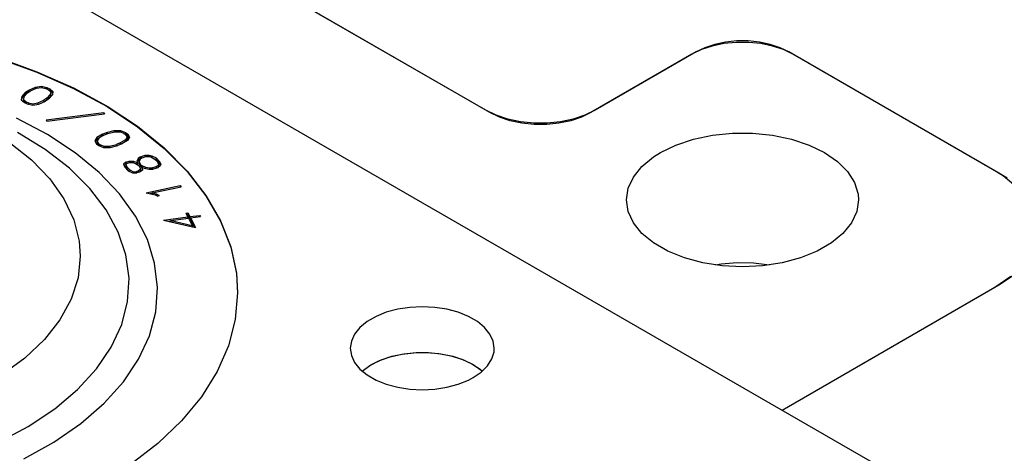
# Model space of a CAD drawing. Header units: inches. Extents: x 3 to 351, y 4 to 271.
# Tile 276 of 530: x 78.612 to 80.336, y 266.479 to 267.238. Entities that reach past the tile are written whole.
import ezdxf

# ---------------------------------------------------------------- set-up
doc = ezdxf.new("R2010")
doc.units = ezdxf.units.IN
doc.header["$LTSCALE"] = 0.5
doc.header["$MEASUREMENT"] = 0
doc.layers.add('DSS', color=7, linetype='Continuous')

msp = doc.modelspace()

# ---------------------------------------------------------------- linework, layer by layer
at = {"layer": 'DSS', "color": 30, "linetype": 'Continuous'}
for p, q in [((77.5758, 267.9231), (98.347, 255.931)), ((78.5739, 267.1718), (78.6425, 267.1471)), ((78.5739, 267.1711), (78.6425, 267.1464)), ((78.6425, 267.1471), (78.7065, 267.1187)), ((78.6425, 267.1464), (78.7065, 267.118)), ((78.6282, 267.1149), (78.6397, 267.1201)), ((78.6397, 267.1201), (78.6505, 267.1217)), ((78.6397, 267.1201), (78.6397, 267.1172)), ((78.6417, 267.1181), (78.6504, 267.1195)), ((78.6504, 267.1195), (78.658, 267.1178)), ((78.6505, 267.1217), (78.6599, 267.1197)), ((78.6505, 267.1217), (78.6505, 267.1195)), ((78.6599, 267.1197), (78.6649, 267.1174)), ((78.6599, 267.1197), (78.6599, 267.117)), ((78.6159, 267.1039), (78.6151, 267.0978)), ((78.6227, 267.1112), (78.6159, 267.1039)), ((78.6227, 267.108), (78.6159, 267.1007)), ((78.6159, 267.1039), (78.6159, 267.1007)), ((78.6198, 267.1033), (78.6191, 267.0983)), ((78.6261, 267.11), (78.6198, 267.1033)), ((78.6227, 267.1112), (78.6282, 267.1149)), ((78.6282, 267.1117), (78.6227, 267.108)), ((78.6227, 267.1112), (78.6227, 267.108)), ((78.6261, 267.11), (78.6311, 267.1134)), ((78.6282, 267.1149), (78.6282, 267.1117)), ((78.6294, 267.1122), (78.6282, 267.1117)), ((78.6311, 267.1134), (78.6417, 267.1181)), ((78.658, 267.1178), (78.662, 267.116)), ((78.6658, 267.1072), (78.6595, 267.1006)), ((78.6658, 267.104), (78.6595, 267.0973)), ((78.662, 267.116), (78.6665, 267.1123)), ((78.6696, 267.1066), (78.6628, 267.0993)), ((78.6649, 267.1142), (78.6633, 267.115)), ((78.6649, 267.1174), (78.6705, 267.1127)), ((78.6649, 267.1174), (78.6649, 267.1142)), ((78.6701, 267.1099), (78.6649, 267.1142)), ((78.6665, 267.1123), (78.6658, 267.1072)), ((78.6665, 267.109), (78.6658, 267.104)), ((78.6658, 267.1072), (78.6658, 267.104)), ((78.6665, 267.1123), (78.6665, 267.109)), ((78.6705, 267.1127), (78.6696, 267.1066)), ((78.7065, 267.1187), (78.7654, 267.0867)), ((78.7065, 267.118), (78.7654, 267.086)), ((78.6151, 267.0978), (78.6206, 267.0931)), ((78.6159, 267.1007), (78.6154, 267.0975)), ((78.6191, 267.0983), (78.6235, 267.0945)), ((78.6191, 267.0983), (78.6191, 267.0951)), ((78.6223, 267.0923), (78.6191, 267.0951)), ((78.6206, 267.0931), (78.6256, 267.0908)), ((78.6235, 267.0945), (78.6275, 267.0927)), ((78.6235, 267.0945), (78.6235, 267.0918)), ((78.6256, 267.0908), (78.635, 267.0888)), ((78.6275, 267.0927), (78.6351, 267.091)), ((78.6275, 267.0927), (78.6275, 267.0904)), ((78.635, 267.0888), (78.6458, 267.0905)), ((78.6351, 267.091), (78.6438, 267.0924)), ((78.6351, 267.091), (78.6351, 267.0888)), ((78.6438, 267.0924), (78.6545, 267.0971)), ((78.6438, 267.0924), (78.6438, 267.0902)), ((78.6458, 267.0905), (78.6573, 267.0956)), ((78.6595, 267.1006), (78.6545, 267.0971)), ((78.6545, 267.0971), (78.6545, 267.0943)), ((78.6595, 267.0973), (78.6561, 267.095)), ((78.6628, 267.0993), (78.6573, 267.0956)), ((78.6595, 267.1006), (78.6595, 267.0973)), ((78.7654, 267.0867), (78.8184, 267.0515)), ((78.7654, 267.086), (78.8184, 267.0508)), ((78.6584, 267.0627), (78.7594, 267.0754)), ((78.6595, 267.0606), (78.7605, 267.0733)), ((78.7594, 267.0754), (78.7605, 267.0733)), ((78.7594, 267.0754), (78.7594, 267.0732)), ((78.6584, 267.0627), (78.6595, 267.0606)), ((78.8184, 267.0515), (78.8653, 267.0135)), ((78.8184, 267.0508), (78.8653, 267.0128)), ((78.7571, 267.0379), (78.7472, 267.0318)), ((78.7571, 267.0347), (78.7472, 267.0286)), ((78.7598, 267.0362), (78.7507, 267.0306)), ((78.7571, 267.0379), (78.7642, 267.0407)), ((78.7571, 267.0379), (78.7571, 267.0347)), ((78.7576, 267.0349), (78.7571, 267.0347)), ((78.7598, 267.0362), (78.7663, 267.0388)), ((78.7642, 267.0407), (78.7777, 267.0441)), ((78.7642, 267.0407), (78.7642, 267.0379)), ((78.7663, 267.0388), (78.7788, 267.0419)), ((78.7777, 267.0441), (78.789, 267.0441)), ((78.7777, 267.0441), (78.7777, 267.0416)), ((78.7788, 267.0419), (78.788, 267.042)), ((78.788, 267.042), (78.7947, 267.0393)), ((78.789, 267.0441), (78.7974, 267.0409)), ((78.789, 267.0441), (78.789, 267.0415)), ((78.7947, 267.0393), (78.7977, 267.037)), ((78.7974, 267.0376), (78.7963, 267.038)), ((78.7974, 267.0409), (78.8013, 267.0379)), ((78.7974, 267.0409), (78.7974, 267.0376)), ((78.8013, 267.0347), (78.7974, 267.0376)), ((78.7977, 267.037), (78.8004, 267.0327)), ((78.8013, 267.0379), (78.8046, 267.0326)), ((78.8013, 267.0379), (78.8013, 267.0347)), ((78.8036, 267.031), (78.8013, 267.0347)), ((78.7472, 267.0318), (78.7436, 267.026)), ((78.7436, 267.026), (78.7469, 267.0206)), ((78.7472, 267.0286), (78.7446, 267.0244)), ((78.7469, 267.0206), (78.7508, 267.0178)), ((78.7472, 267.0318), (78.7472, 267.0286)), ((78.7507, 267.0306), (78.7477, 267.0259)), ((78.7477, 267.0259), (78.7504, 267.0216)), ((78.7477, 267.0259), (78.7477, 267.0227)), ((78.7504, 267.0184), (78.7477, 267.0227)), ((78.7504, 267.0216), (78.7535, 267.0193)), ((78.7504, 267.0216), (78.7504, 267.0184)), ((78.7518, 267.0174), (78.7504, 267.0184)), ((78.7508, 267.0178), (78.7592, 267.0144)), ((78.7535, 267.0193), (78.7602, 267.0166)), ((78.7535, 267.0193), (78.7535, 267.0167)), ((78.7602, 267.0166), (78.7694, 267.0167)), ((78.7602, 267.0166), (78.7602, 267.0144)), ((78.7694, 267.0167), (78.782, 267.0198)), ((78.7694, 267.0167), (78.7694, 267.0145)), ((78.7704, 267.0145), (78.7841, 267.0179)), ((78.7884, 267.0224), (78.782, 267.0198)), ((78.782, 267.0198), (78.782, 267.0173)), ((78.7911, 267.0207), (78.7841, 267.0179)), ((78.7975, 267.0279), (78.7884, 267.0224)), ((78.7884, 267.0224), (78.7884, 267.0196)), ((78.7975, 267.0247), (78.7905, 267.0204)), ((78.801, 267.0267), (78.7911, 267.0207)), ((78.8004, 267.0327), (78.7975, 267.0279)), ((78.8004, 267.0295), (78.7975, 267.0247)), ((78.7975, 267.0279), (78.7975, 267.0247)), ((78.8004, 267.0327), (78.8004, 267.0295)), ((78.8046, 267.0326), (78.801, 267.0267)), ((78.7592, 267.0144), (78.7704, 267.0145)), ((78.8236, 266.9982), (78.8317, 267.0007)), ((78.8317, 267.0007), (78.8388, 267.0007)), ((78.8317, 267.0007), (78.8317, 266.9981)), ((78.8388, 267.0007), (78.8435, 266.9999)), ((78.8388, 267.0007), (78.8388, 266.9985)), ((78.8435, 266.9999), (78.851, 266.9961)), ((78.8435, 266.9999), (78.8435, 266.997)), ((78.8653, 267.0135), (78.9053, 266.973)), ((78.8653, 267.0128), (78.9053, 266.9723)), ((78.798, 266.9888), (78.7939, 266.9853)), ((78.7939, 266.9853), (78.7961, 266.9797)), ((78.798, 266.9855), (78.7949, 266.9828)), ((78.798, 266.9888), (78.8037, 266.9904)), ((78.798, 266.9888), (78.798, 266.9855)), ((78.7996, 266.986), (78.798, 266.9855)), ((78.8009, 266.987), (78.7981, 266.9847)), ((78.7981, 266.9847), (78.7998, 266.9804)), ((78.7981, 266.9847), (78.7981, 266.9815)), ((78.8009, 266.987), (78.8049, 266.9883)), ((78.8037, 266.9904), (78.8112, 266.9905)), ((78.8037, 266.9904), (78.8037, 266.9879)), ((78.8049, 266.9883), (78.8102, 266.9883)), ((78.8102, 266.9883), (78.8149, 266.9865)), ((78.8112, 266.9905), (78.8173, 266.9881)), ((78.8112, 266.9905), (78.8112, 266.9879)), ((78.8149, 266.9865), (78.8206, 266.9831)), ((78.8173, 266.9881), (78.8187, 266.9873)), ((78.8173, 266.9881), (78.8173, 266.985)), ((78.8197, 266.995), (78.8175, 266.9903)), ((78.8175, 266.9903), (78.8187, 266.9873)), ((78.8197, 266.9918), (78.8182, 266.9885)), ((78.8187, 266.9873), (78.8187, 266.9842)), ((78.8236, 266.9982), (78.8197, 266.995)), ((78.8236, 266.995), (78.8197, 266.9918)), ((78.8197, 266.995), (78.8197, 266.9918)), ((78.8206, 266.9831), (78.823, 266.9787)), ((78.8234, 266.994), (78.8216, 266.9901)), ((78.8216, 266.9901), (78.8234, 266.9854)), ((78.8216, 266.9901), (78.8216, 266.9869)), ((78.8234, 266.9822), (78.8216, 266.9869)), ((78.8264, 266.9965), (78.8234, 266.994)), ((78.8234, 266.9854), (78.8241, 266.9841)), ((78.8234, 266.9854), (78.8234, 266.9822)), ((78.8241, 266.9809), (78.8234, 266.9822)), ((78.8236, 266.9982), (78.8236, 266.995)), ((78.8252, 266.9955), (78.8236, 266.995)), ((78.8241, 266.9841), (78.8258, 266.9831)), ((78.8241, 266.9841), (78.8241, 266.9809)), ((78.8258, 266.9831), (78.8322, 266.9798)), ((78.8258, 266.9831), (78.8258, 266.9799)), ((78.8264, 266.9965), (78.8329, 266.9985)), ((78.8329, 266.9985), (78.8385, 266.9985)), ((78.8385, 266.9985), (78.8417, 266.998)), ((78.8417, 266.998), (78.8479, 266.9948)), ((78.8479, 266.9948), (78.8535, 266.9894)), ((78.851, 266.9929), (78.8486, 266.9941)), ((78.851, 266.9961), (78.8572, 266.9901)), ((78.851, 266.9961), (78.851, 266.9929)), ((78.8572, 266.9869), (78.851, 266.9929)), ((78.8544, 266.9831), (78.8514, 266.9806)), ((78.8535, 266.9894), (78.8552, 266.9849)), ((78.8581, 266.9821), (78.8542, 266.9789)), ((78.8552, 266.9849), (78.8544, 266.9831)), ((78.8544, 266.9831), (78.8544, 266.9799)), ((78.8552, 266.9816), (78.8544, 266.9799)), ((78.8552, 266.9849), (78.8552, 266.9816)), ((78.8572, 266.9901), (78.8592, 266.9847)), ((78.8572, 266.9901), (78.8572, 266.9869)), ((78.8586, 266.9832), (78.8572, 266.9869)), ((78.8592, 266.9847), (78.8581, 266.9821)), ((78.7961, 266.9797), (78.8023, 266.9737)), ((78.7998, 266.9771), (78.7981, 266.9815)), ((78.7998, 266.9804), (78.8053, 266.975)), ((78.7998, 266.9804), (78.7998, 266.9771)), ((78.8046, 266.9725), (78.7998, 266.9771)), ((78.8023, 266.9737), (78.81, 266.9697)), ((78.8053, 266.975), (78.8113, 266.9719)), ((78.8053, 266.975), (78.8053, 266.9721)), ((78.81, 266.9697), (78.8176, 266.9698)), ((78.8113, 266.9719), (78.8164, 266.972)), ((78.8113, 266.9719), (78.8113, 266.9697)), ((78.8205, 266.9732), (78.8164, 266.972)), ((78.8164, 266.972), (78.8164, 266.9698)), ((78.8233, 266.9715), (78.8176, 266.9698)), ((78.8233, 266.9756), (78.8205, 266.9732)), ((78.8205, 266.9732), (78.8205, 266.9706)), ((78.8233, 266.9724), (78.8217, 266.971)), ((78.823, 266.9787), (78.8233, 266.9756)), ((78.8233, 266.9756), (78.8233, 266.9724)), ((78.8273, 266.9749), (78.8233, 266.9715)), ((78.8258, 266.9799), (78.8241, 266.9809)), ((78.8263, 266.9796), (78.8258, 266.9799)), ((78.8263, 266.9799), (78.8303, 266.9779)), ((78.8263, 266.9799), (78.8269, 266.9789)), ((78.8263, 266.9799), (78.8263, 266.9767)), ((78.8269, 266.9757), (78.8263, 266.9767)), ((78.8269, 266.9789), (78.8273, 266.9749)), ((78.8269, 266.9789), (78.8269, 266.9757)), ((78.827, 266.9746), (78.8269, 266.9757)), ((78.8303, 266.9779), (78.8389, 266.9764)), ((78.8322, 266.9798), (78.8392, 266.9786)), ((78.8322, 266.9798), (78.8322, 266.9776)), ((78.8389, 266.9764), (78.8461, 266.9765)), ((78.8392, 266.9786), (78.8448, 266.9787)), ((78.8392, 266.9786), (78.8392, 266.9764)), ((78.8514, 266.9806), (78.8448, 266.9787)), ((78.8448, 266.9787), (78.8448, 266.9765)), ((78.8542, 266.9789), (78.8461, 266.9765)), ((78.8514, 266.9806), (78.8514, 266.9781)), ((78.8544, 266.9799), (78.8527, 266.9784)), ((78.9053, 266.973), (78.9383, 266.9304)), ((78.9053, 266.9723), (78.9383, 266.9297)), ((78.8338, 266.9352), (78.8931, 266.9477)), ((78.8931, 266.9477), (78.8947, 266.9457)), ((78.8931, 266.9477), (78.8931, 266.9453)), ((78.8338, 266.9352), (78.8493, 266.9313)), ((78.8441, 266.9341), (78.8408, 266.9334)), ((78.8441, 266.9349), (78.8947, 266.9457)), ((78.8441, 266.9349), (78.8513, 266.9331)), ((78.8441, 266.9349), (78.8441, 266.9326)), ((78.8493, 266.9313), (78.8539, 266.9289)), ((78.8513, 266.9331), (78.8564, 266.9305)), ((78.8513, 266.9331), (78.8513, 266.9303)), ((78.8564, 266.9305), (78.8539, 266.9289)), ((78.9383, 266.9304), (78.9638, 266.8861)), ((78.9383, 266.9297), (78.9638, 266.8854)), ((78.903, 266.8995), (78.9068, 266.9)), ((78.903, 266.8995), (78.9065, 266.8927)), ((78.9068, 266.8968), (78.9046, 266.8965)), ((78.9068, 266.9), (78.9103, 266.8932)), ((78.9068, 266.9), (78.9068, 266.8968)), ((78.9103, 266.89), (78.9068, 266.8968)), ((78.9103, 266.8932), (78.9276, 266.8955)), ((78.9276, 266.8955), (78.9287, 266.8933)), ((78.9276, 266.8955), (78.9276, 266.8932)), ((78.8642, 266.8871), (78.9065, 266.8927)), ((78.8642, 266.8871), (78.9202, 266.8742)), ((78.8771, 266.8856), (78.8731, 266.885)), ((78.8771, 266.8865), (78.9077, 266.8905)), ((78.8771, 266.8865), (78.9142, 266.8779)), ((78.8771, 266.8865), (78.8771, 266.8841)), ((78.9065, 266.8927), (78.9065, 266.8904)), ((78.9077, 266.8905), (78.9142, 266.8779)), ((78.9103, 266.8932), (78.9103, 266.89)), ((78.9115, 266.8901), (78.9103, 266.89)), ((78.9115, 266.891), (78.9287, 266.8933)), ((78.9115, 266.891), (78.9202, 266.8742)), ((78.9115, 266.891), (78.9115, 266.8878)), ((78.9183, 266.8746), (78.9115, 266.8878)), ((78.9638, 266.8861), (78.9816, 266.8406)), ((78.9638, 266.8854), (78.9816, 266.8399)), ((78.9142, 266.8779), (78.9142, 266.8756)), ((78.9816, 266.8406), (78.9915, 266.7943)), ((78.9816, 266.8399), (78.9915, 266.7936)), ((78.9915, 266.7943), (78.9937, 266.7596)), ((78.9915, 266.7936), (78.9937, 266.7589)), ((78.9937, 266.7596), (78.9897, 266.713)), ((79.254, 266.7257), (79.236, 266.7184)), ((79.2739, 266.731), (79.254, 266.7257)), ((79.2951, 266.7343), (79.2739, 266.731)), ((79.317, 266.7354), (79.2951, 266.7343)), ((79.3389, 266.7343), (79.317, 266.7354)), ((79.3601, 266.731), (79.3389, 266.7343)), ((79.38, 266.7257), (79.3601, 266.731)), ((79.398, 266.7184), (79.38, 266.7257)), ((78.9897, 266.713), (78.9777, 266.6669)), ((79.2205, 266.7094), (79.2079, 266.6991)), ((79.236, 266.7184), (79.2205, 266.7094)), ((79.4135, 266.7094), (79.398, 266.7184)), ((79.4261, 266.6991), (79.4135, 266.7094)), ((79.2079, 266.6991), (79.1986, 266.6876)), ((79.4354, 266.6876), (79.4261, 266.6991)), ((79.1929, 266.6753), (79.191, 266.6627)), ((79.1986, 266.6876), (79.1929, 266.6753)), ((79.4411, 266.6753), (79.4354, 266.6876)), ((79.443, 266.6627), (79.4411, 266.6753)), ((78.9777, 266.6669), (78.9579, 266.6217)), ((79.191, 266.6627), (79.1929, 266.6501)), ((79.2844, 266.6529), (79.306, 266.6551)), ((79.306, 266.6551), (79.328, 266.6551)), ((79.328, 266.6551), (79.3496, 266.6529)), ((79.4387, 266.6439), (79.4425, 266.6563)), ((79.4425, 266.6563), (79.443, 266.6627)), ((79.1929, 266.6501), (79.1986, 266.6378)), ((79.1986, 266.6378), (79.2079, 266.6263)), ((79.2279, 266.6341), (79.2447, 266.6423)), ((79.2447, 266.6423), (79.2638, 266.6486)), ((79.2638, 266.6486), (79.2844, 266.6529)), ((79.3496, 266.6529), (79.3703, 266.6486)), ((79.3703, 266.6486), (79.3893, 266.6423)), ((79.3893, 266.6423), (79.4061, 266.6341)), ((79.4312, 266.6319), (79.4387, 266.6439)), ((78.9579, 266.6217), (78.9305, 266.5778)), ((79.2079, 266.6263), (79.2205, 266.6159)), ((79.2118, 266.6227), (79.2254, 266.6326)), ((79.2254, 266.6326), (79.2279, 266.6341)), ((79.4061, 266.6341), (79.4202, 266.6244)), ((79.4061, 266.6112), (79.4202, 266.621)), ((79.4202, 266.621), (79.4312, 266.6319)), ((79.4202, 266.6244), (79.4222, 266.6227)), ((79.2205, 266.6159), (79.236, 266.607)), ((79.236, 266.607), (79.254, 266.5997)), ((79.38, 266.5997), (79.398, 266.607)), ((79.398, 266.607), (79.4061, 266.6112)), ((79.254, 266.5997), (79.2739, 266.5943)), ((79.2739, 266.5943), (79.2951, 266.591)), ((79.2951, 266.591), (79.317, 266.5899)), ((79.317, 266.5899), (79.3389, 266.591)), ((79.3389, 266.591), (79.3601, 266.5943)), ((79.3601, 266.5943), (79.38, 266.5997)), ((78.9305, 266.5778), (78.8957, 266.5357)), ((78.8957, 266.5357), (78.8538, 266.4958)), ((78.8538, 266.4958), (78.8054, 266.4584))]:
    msp.add_line(p, q, dxfattribs=at)
at = {"layer": 'DSS', "color": 9, "linetype": 'Continuous'}
for p, q in [((79.4354, 267.0756), (79.0819, 267.2797)), ((79.4284, 267.0797), (79.089, 267.2757)), ((79.8114, 267.1892), (79.7961, 267.1818)), ((79.8246, 267.1921), (79.8057, 267.1858)), ((79.8288, 267.195), (79.8114, 267.1892)), ((79.845, 267.1964), (79.8246, 267.1921)), ((79.8476, 267.199), (79.8288, 267.195)), ((79.8665, 267.1985), (79.845, 267.1964)), ((79.8674, 267.201), (79.8476, 267.199)), ((79.8883, 267.1985), (79.8665, 267.1985)), ((79.8874, 267.201), (79.8674, 267.201)), ((79.9072, 267.199), (79.8874, 267.201)), ((79.9097, 267.1964), (79.8883, 267.1985)), ((79.926, 267.195), (79.9072, 267.199)), ((79.9302, 267.1921), (79.9097, 267.1964)), ((79.9433, 267.1892), (79.926, 267.195)), ((79.9491, 267.1858), (79.9302, 267.1921)), ((79.9587, 267.1818), (79.9433, 267.1892)), ((79.789, 267.1777), (79.6122, 267.0756)), ((79.7961, 267.1818), (79.6193, 267.0797)), ((79.8057, 267.1858), (79.789, 267.1777)), ((79.9658, 267.1777), (79.9491, 267.1858)), ((80.3264, 266.9695), (79.9587, 267.1818)), ((80.3193, 266.9736), (79.9658, 267.1777)), ((79.4464, 267.071), (79.4284, 267.0797)), ((79.4521, 267.0675), (79.4354, 267.0756)), ((79.4668, 267.0642), (79.4464, 267.071)), ((79.6013, 267.071), (79.5809, 267.0642)), ((79.6122, 267.0756), (79.5955, 267.0675)), ((79.6193, 267.0797), (79.6013, 267.071)), ((79.471, 267.0612), (79.4521, 267.0675)), ((79.4889, 267.0595), (79.4668, 267.0642)), ((79.4915, 267.0569), (79.471, 267.0612)), ((79.5121, 267.0572), (79.4889, 267.0595)), ((79.5129, 267.0548), (79.4915, 267.0569)), ((79.5356, 267.0572), (79.5121, 267.0572)), ((79.5347, 267.0548), (79.5129, 267.0548)), ((79.5562, 267.0569), (79.5347, 267.0548)), ((79.5588, 267.0595), (79.5356, 267.0572)), ((79.5767, 267.0612), (79.5562, 267.0569)), ((79.5809, 267.0642), (79.5588, 267.0595)), ((79.5955, 267.0675), (79.5767, 267.0612)), ((79.7915, 267.0288), (79.8248, 267.0358)), ((79.8248, 267.0358), (79.8597, 267.0394)), ((79.8597, 267.0394), (79.8951, 267.0394)), ((79.8951, 267.0394), (79.93, 267.0358)), ((79.93, 267.0358), (79.9632, 267.0288)), ((79.7338, 267.0055), (79.7609, 267.0186)), ((79.7609, 267.0186), (79.7915, 267.0288)), ((79.9632, 267.0288), (79.9939, 267.0186)), ((79.9939, 267.0186), (80.021, 267.0055)), ((79.7218, 266.9979), (79.7338, 267.0055)), ((80.021, 267.0055), (80.0438, 266.9898)), ((79.7015, 266.9812), (79.7218, 266.9979)), ((80.0438, 266.9898), (80.0615, 266.9721)), ((79.6865, 266.9626), (79.7015, 266.9812)), ((80.0615, 266.9721), (80.0736, 266.9529)), ((80.3341, 266.9643), (80.3193, 266.9736)), ((80.3405, 266.9606), (80.3264, 266.9695)), ((79.6773, 266.9429), (79.6865, 266.9626)), ((80.0736, 266.9529), (80.0797, 266.9328)), ((80.3591, 266.9437), (80.3341, 266.9643)), ((79.6743, 266.9225), (79.6773, 266.9429)), ((80.0797, 266.9328), (80.0805, 266.9225)), ((79.6773, 266.9022), (79.6743, 266.9225)), ((80.0805, 266.9225), (80.0774, 266.9022)), ((79.6865, 266.8824), (79.6773, 266.9022)), ((80.0774, 266.9022), (80.0683, 266.8824)), ((79.7015, 266.8639), (79.6865, 266.8824)), ((80.0683, 266.8824), (80.0533, 266.8639)), ((79.7218, 266.8472), (79.7015, 266.8639)), ((80.0533, 266.8639), (80.033, 266.8472)), ((79.7468, 266.8327), (79.7218, 266.8472)), ((80.033, 266.8472), (80.008, 266.8327)), ((79.7758, 266.821), (79.7468, 266.8327)), ((80.008, 266.8327), (79.9789, 266.821)), ((79.8079, 266.8123), (79.7758, 266.821)), ((79.8421, 266.807), (79.8079, 266.8123)), ((79.9469, 266.8123), (79.9127, 266.807)), ((79.9789, 266.821), (79.9469, 266.8123)), ((79.8774, 266.8053), (79.8421, 266.807)), ((79.9127, 266.807), (79.8774, 266.8053)), ((80.3264, 266.7735), (80.3533, 266.792)), ((80.3193, 266.7694), (80.3473, 266.7887)), ((79.9467, 266.5543), (80.3264, 266.7735)), ((79.9467, 266.5543), (80.3193, 266.7694)), ((79.2809, 266.6524), (79.3024, 266.6549)), ((79.3024, 266.6549), (79.3244, 266.6553)), ((79.3244, 266.6553), (79.3461, 266.6534)), ((79.2254, 266.6326), (79.2418, 266.641)), ((79.2418, 266.641), (79.2605, 266.6477)), ((79.2605, 266.6477), (79.2809, 266.6524)), ((79.3461, 266.6534), (79.367, 266.6494)), ((79.367, 266.6494), (79.3863, 266.6434)), ((79.3863, 266.6434), (79.4035, 266.6356)), ((79.2118, 266.6227), (79.2254, 266.6326)), ((79.4035, 266.6356), (79.4181, 266.6261)), ((79.4181, 266.6261), (79.4222, 266.6227))]:
    msp.add_line(p, q, dxfattribs=at)
at = {"layer": 'DSS', "color": 96, "linetype": 'Continuous'}
for p, q in [((79.7961, 267.1818), (79.7961, 267.1815)), ((79.9587, 267.1818), (79.9587, 267.1815)), ((78.661, 267.0373), (78.6068, 267.066)), ((78.6567, 267.0107), (78.6082, 267.0404)), ((78.7094, 267.0053), (78.661, 267.0373)), ((78.5939, 267.0235), (78.6327, 266.9928)), ((78.6992, 266.9779), (78.6567, 267.0107)), ((78.7515, 266.9705), (78.7094, 267.0053)), ((78.6327, 266.9928), (78.6648, 266.9596)), ((78.7349, 266.9427), (78.6992, 266.9779)), ((78.7869, 266.9333), (78.7515, 266.9705)), ((80.3264, 266.9695), (80.3264, 266.9693)), ((78.6648, 266.9596), (78.6897, 266.9245)), ((78.7636, 266.9053), (78.7349, 266.9427)), ((78.815, 266.8941), (78.7869, 266.9333)), ((78.6897, 266.9245), (78.707, 266.8878)), ((78.7848, 266.8663), (78.7636, 266.9053)), ((78.707, 266.8878), (78.7165, 266.8502)), ((78.8357, 266.8533), (78.815, 266.8941)), ((78.7982, 266.8261), (78.7848, 266.8663)), ((78.7165, 266.8502), (78.7184, 266.8239)), ((78.8485, 266.8115), (78.8357, 266.8533)), ((78.7184, 266.8239), (78.7144, 266.786)), ((78.8037, 266.7854), (78.7982, 266.8261)), ((78.8534, 266.7691), (78.8485, 266.8115)), ((78.7144, 266.786), (78.7025, 266.7487)), ((78.8012, 266.7445), (78.8037, 266.7854)), ((78.8503, 266.7267), (78.8534, 266.7691)), ((78.7025, 266.7487), (78.6828, 266.7124)), ((78.7908, 266.7041), (78.8012, 266.7445)), ((78.8392, 266.6847), (78.8503, 266.7267)), ((78.6828, 266.7124), (78.6557, 266.6778)), ((78.7725, 266.6646), (78.7908, 266.7041)), ((78.6557, 266.6778), (78.6215, 266.6454)), ((78.8203, 266.6437), (78.8392, 266.6847)), ((78.7467, 266.6266), (78.7725, 266.6646)), ((78.6215, 266.6454), (78.5807, 266.6156)), ((78.7938, 266.6041), (78.8203, 266.6437)), ((78.7135, 266.5904), (78.7467, 266.6266)), ((78.76, 266.5663), (78.7938, 266.6041)), ((78.6736, 266.5567), (78.7135, 266.5904)), ((78.6273, 266.5258), (78.6736, 266.5567)), ((78.7194, 266.531), (78.76, 266.5663)), ((78.5752, 266.4981), (78.6273, 266.5258)), ((78.6723, 266.4984), (78.7194, 266.531)), ((78.6193, 266.4689), (78.6723, 266.4984))]:
    msp.add_line(p, q, dxfattribs=at)
at = {"layer": 'DSS', "color": 132, "linetype": 'Continuous'}
for p, q in [((79.8403, 266.81), (79.8301, 266.8085)), ((79.8684, 266.8124), (79.8403, 266.81)), ((79.8968, 266.8118), (79.8684, 266.8124)), ((79.9246, 266.8085), (79.8968, 266.8118))]:
    msp.add_line(p, q, dxfattribs=at)

doc.saveas('drawing.dxf')
